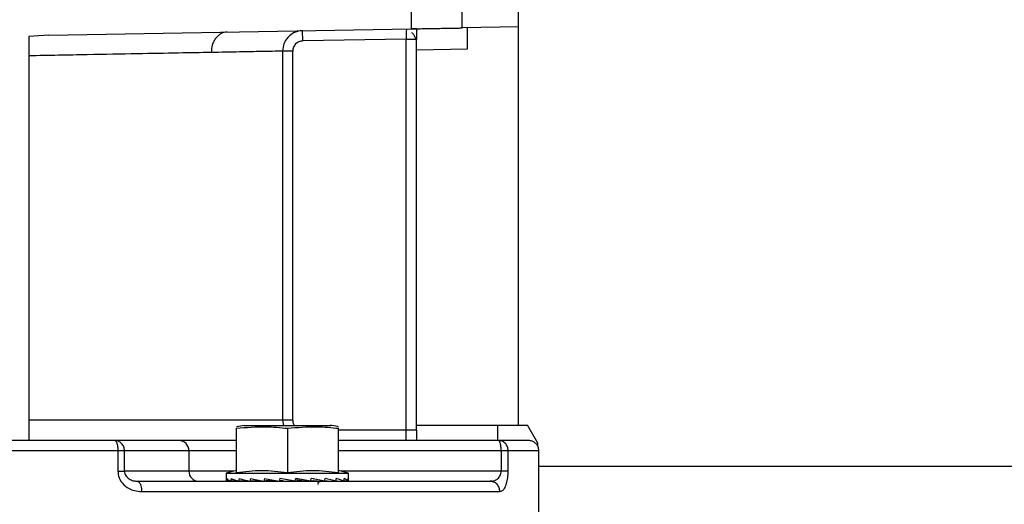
# Model space of a CAD drawing. Header units: inches. Extents: x 170 to 312, y 215 to 248.
# Tile 298 of 387: x 250.551 to 250.789, y 243.736 to 243.853. Entities that reach past the tile are written whole.
import ezdxf

# ---------------------------------------------------------------- set-up
doc = ezdxf.new("R2010")
doc.units = ezdxf.units.IN
doc.header["$LTSCALE"] = 0.25
doc.header["$MEASUREMENT"] = 0
doc.layers.add('ANNOTATIONS', color=1, linetype='Continuous')
doc.layers.add('STANDARD MOTOR LH', color=7, linetype='Continuous')
doc.styles.add('ARIAL', font='arial.ttf', dxfattribs={"height": 0.09375})
doc.dimstyles.new('STANDARD$0', dxfattribs={"dimtxt": 0.09375, "dimasz": 0.09375, "dimexe": 0.03125, "dimexo": 0.046875, "dimgap": 0.09, "dimtad": 0, "dimtih": 1, "dimtoh": 1, "dimdec": 4, "dimzin": 0, "dimdsep": 46, "dimtxsty": 'ARIAL', "dimcen": 0.09, "dimadec": 0, "dimazin": 0, "dimtfac": 1, "dimtdec": 4, "dimtofl": 0, "dimtmove": 0, "dimatfit": 1, "dimfxl": 1, "dimtolj": 1, "dimtzin": 0, "dimarcsym": 0})

# ---------------------------------------------------------------- blocks, each defined once
blk = doc.blocks.new('*D187')
at = {"layer": 'ANNOTATIONS', "color": 0, "lineweight": -2, "transparency": 16777216}
for p, q in [((250.4732333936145, 244.139293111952), (250.4732333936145, 244.8907997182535)), ((251.259529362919, 243.2925159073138), (251.259529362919, 244.8907997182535)), ((250.5669833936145, 244.8595497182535), (250.5764345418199, 244.8595497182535)), ((251.165779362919, 244.8595497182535), (251.1466545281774, 244.8595497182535))]:
    blk.add_line(p, q, dxfattribs=at)
at = {"layer": 'ANNOTATIONS', "color": 0, "transparency": 16777216}
for points in [[(250.5669833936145, 244.8751747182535), (250.5669833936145, 244.8439247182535), (250.4732333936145, 244.8595497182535)], [(251.165779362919, 244.8751747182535), (251.165779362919, 244.8439247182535), (251.259529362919, 244.8595497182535)]]:
    blk.add_solid(points, dxfattribs=at)
at = {"layer": 'defpoints', "color": 0, "transparency": 16777216}
for p in [(250.4732333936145, 244.8595497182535), (250.4732333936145, 244.092418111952), (251.259529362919, 243.2456409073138)]:
    blk.add_point(p, dxfattribs=at)
at = {"layer": 'ANNOTATIONS', "color": 0, "transparency": 16777216, "insert": (250.8615445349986, 244.8595497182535), "char_height": 0.09375, "attachment_point": 5, "style": 'ARIAL'}
blk.add_mtext('\\A1;17 3/8"', dxfattribs=at)
blk = doc.blocks.new('*D188')
at = {"layer": 'ANNOTATIONS', "color": 0, "lineweight": -2, "transparency": 16777216}
for p, q in [((250.3584835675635, 244.6822504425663), (250.3584835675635, 245.2424847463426)), ((251.259529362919, 243.2925159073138), (251.259529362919, 245.2424847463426)), ((250.4522335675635, 245.2112347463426), (250.66676387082, 245.2112347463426)), ((251.165779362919, 245.2112347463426), (251.0289560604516, 245.2112347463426))]:
    blk.add_line(p, q, dxfattribs=at)
at = {"layer": 'ANNOTATIONS', "color": 0, "transparency": 16777216}
for points in [[(250.4522335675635, 245.2268597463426), (250.4522335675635, 245.1956097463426), (250.3584835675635, 245.2112347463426)], [(251.165779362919, 245.2268597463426), (251.165779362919, 245.1956097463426), (251.259529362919, 245.2112347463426)]]:
    blk.add_solid(points, dxfattribs=at)
at = {"layer": 'defpoints', "color": 0, "transparency": 16777216}
for p in [(250.3584835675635, 245.2112347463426), (250.3584835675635, 244.6353754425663), (251.259529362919, 243.2456409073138)]:
    blk.add_point(p, dxfattribs=at)
at = {"layer": 'ANNOTATIONS', "color": 0, "transparency": 16777216, "insert": (250.8478599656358, 245.2112347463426), "char_height": 0.09375, "attachment_point": 5, "style": 'ARIAL'}
blk.add_mtext('\\A1;20"', dxfattribs=at)

msp = doc.modelspace()

# ---------------------------------------------------------------- linework, layer by layer
at = {"layer": 'STANDARD MOTOR LH'}
for p, q in [((250.6714996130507, 243.7554834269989), (250.6714996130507, 244.2672944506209)), ((250.6579661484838, 243.8512422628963), (250.6579661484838, 243.8575995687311)), ((250.6456629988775, 243.8558819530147), (250.6456629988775, 243.8510275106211)), ((250.5582247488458, 243.8495012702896), (250.6456629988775, 243.8510275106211)), ((250.6194836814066, 243.8481095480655), (250.6194407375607, 243.8505697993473)), ((250.6714996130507, 243.8514784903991), (250.6579661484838, 243.8512422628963)), ((250.5582247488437, 243.8495012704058), (250.5533893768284, 243.8491976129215)), ((250.5533893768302, 243.8491976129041), (250.5533893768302, 243.7520187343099)), ((250.6444326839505, 243.8485450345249), (250.6194836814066, 243.8481095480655)), ((250.6444326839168, 243.751792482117), (250.6444326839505, 243.8485450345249)), ((250.6444326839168, 243.8485450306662), (250.6468933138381, 243.8485450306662)), ((250.6468933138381, 243.7542531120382), (250.6468933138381, 243.8485450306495)), ((250.6146055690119, 243.8456489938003), (250.6146055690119, 243.7567137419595)), ((250.6170576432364, 243.8456489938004), (250.6146055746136, 243.8456489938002)), ((250.6170576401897, 243.7567137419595), (250.6170576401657, 243.8456489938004)), ((250.6468933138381, 243.845998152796), (250.6591964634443, 243.8462129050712)), ((250.6170576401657, 243.7567137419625), (250.5533893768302, 243.7567137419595)), ((250.6054669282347, 243.75544558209), (250.6034761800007, 243.7551101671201)), ((250.6053209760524, 243.7554233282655), (250.6262363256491, 243.7554233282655)), ((250.61460557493, 243.7567137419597), (250.6148543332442, 243.7554233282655)), ((250.6468933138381, 243.7554834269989), (250.6737141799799, 243.7554834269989)), ((250.6665783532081, 243.751792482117), (250.6665783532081, 243.7554834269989)), ((250.6761956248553, 243.7511854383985), (250.6737141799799, 243.7554834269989)), ((250.6034754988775, 243.7440678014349), (250.6034754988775, 243.7547410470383)), ((250.6157786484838, 243.7547410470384), (250.6157786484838, 243.7440678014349)), ((250.6280817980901, 243.7440678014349), (250.6280817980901, 243.7547410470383)), ((250.6468933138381, 243.7542531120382), (250.6280817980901, 243.7542531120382)), ((250.5896340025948, 243.751792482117), (250.5741119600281, 243.751792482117)), ((250.6667022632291, 243.751792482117), (250.6280817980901, 243.751792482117)), ((250.6761541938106, 243.7503948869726), (250.6761956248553, 243.7511854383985)), ((250.5748802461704, 243.7493318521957), (250.5173263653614, 243.7493318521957)), ((250.5748802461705, 243.7493318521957), (250.5748802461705, 243.7444105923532)), ((250.5764887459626, 243.7444105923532), (250.5764887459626, 243.7493318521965)), ((250.6034754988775, 243.7493318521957), (250.5764887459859, 243.7493318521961)), ((250.5920107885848, 243.7493318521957), (250.5920107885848, 243.7444105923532)), ((250.6673391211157, 243.7493318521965), (250.6280817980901, 243.7493318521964)), ((250.6673391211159, 243.7493318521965), (250.6673391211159, 243.7444106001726)), ((250.6690398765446, 243.7444105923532), (250.6690398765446, 243.7493318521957)), ((250.6764208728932, 243.7493318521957), (250.6690398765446, 243.7493318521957)), ((250.6764208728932, 243.7333377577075), (250.6764208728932, 243.7493318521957)), ((250.6764208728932, 243.7456409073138), (250.876341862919, 243.7456409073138)), ((250.6028515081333, 243.7444105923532), (250.5764887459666, 243.7444105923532)), ((250.6034754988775, 243.7445777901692), (250.6010148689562, 243.7439184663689)), ((250.6010148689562, 243.7439184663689), (250.6010148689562, 243.7422960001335)), ((250.6010148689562, 243.7439184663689), (250.6305424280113, 243.7439184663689)), ((250.6305424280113, 243.7439184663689), (250.62808179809, 243.7445777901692)), ((250.6690398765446, 243.7444105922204), (250.6287057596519, 243.7444106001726)), ((250.6305424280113, 243.7422960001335), (250.6305424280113, 243.7439184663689)), ((250.5800862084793, 243.7417786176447), (250.5791798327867, 243.7419856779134)), ((250.6020370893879, 243.7420046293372), (250.6011362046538, 243.7419639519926)), ((250.6020403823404, 243.7420030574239), (250.6011462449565, 243.7419639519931)), ((250.6037626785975, 243.7420462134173), (250.6021240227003, 243.741963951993)), ((250.6021534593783, 243.7419639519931), (250.6037892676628, 243.7420382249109)), ((250.6061798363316, 243.7420947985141), (250.6040423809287, 243.741963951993)), ((250.604089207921, 243.741963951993), (250.6062676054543, 243.7420746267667)), ((250.6090663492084, 243.7421620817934), (250.6067605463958, 243.741963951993)), ((250.6068215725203, 243.741963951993), (250.6077816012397, 243.7420239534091)), ((250.6118771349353, 243.7422541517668), (250.6100932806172, 243.741963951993)), ((250.6118895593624, 243.7423083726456), (250.6118771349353, 243.7422541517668)), ((250.6118771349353, 243.7422541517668), (250.6126919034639, 243.7421109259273)), ((250.6139677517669, 243.7426143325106), (250.6138134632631, 243.741963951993)), ((250.6138823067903, 243.7422541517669), (250.6147258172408, 243.7421109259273)), ((250.6176675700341, 243.741963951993), (250.6139677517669, 243.7426143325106)), ((250.6188653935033, 243.7421109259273), (250.6177505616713, 243.7423138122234)), ((250.6181348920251, 243.7422541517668), (250.6213929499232, 243.7419639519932)), ((250.6181348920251, 243.7422541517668), (250.6188653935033, 243.7421109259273)), ((250.6214385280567, 243.7421700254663), (250.6247357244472, 243.741963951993)), ((250.6221778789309, 243.7421109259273), (250.6221086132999, 243.742128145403)), ((250.6221313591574, 243.7421267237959), (250.6221778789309, 243.7421109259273)), ((250.6247967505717, 243.741963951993), (250.6247367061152, 243.7419691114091)), ((250.6247618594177, 243.7421014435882), (250.6274680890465, 243.7419639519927)), ((250.6275149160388, 243.741963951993), (250.6274685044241, 243.7419667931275)), ((250.6274808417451, 243.742051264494), (250.6294038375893, 243.7419639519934)), ((250.6294332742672, 243.741963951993), (250.6294039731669, 243.7419654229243)), ((250.6304110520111, 243.7419639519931), (250.6294078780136, 243.7420078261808)), ((250.6304210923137, 243.7419639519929), (250.6304110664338, 243.7419644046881)), ((250.6647247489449, 243.7419499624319), (250.6651906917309, 243.7420248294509)), ((250.6651087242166, 243.7420116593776), (250.6647247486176, 243.7419499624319)), ((250.6655728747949, 243.7417771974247), (250.6647247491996, 243.7419499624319)), ((250.5806003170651, 243.7394893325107), (250.6670288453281, 243.7394893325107))]:
    msp.add_line(p, q, dxfattribs=at)
at = {"layer": 'STANDARD MOTOR LH', "flags": 128}
msp.add_lwpolyline([(250.6655592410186, 243.7417829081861), (250.6651742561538, 243.741902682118), (250.6647247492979, 243.7419499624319)], dxfattribs=at)
at = {"layer": 'STANDARD MOTOR LH'}
for centre, radius, start, end in [((250.5895913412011, 243.7493730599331), 0.002419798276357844, 359.0242395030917, 88.9898147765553), ((250.5944302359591, 243.7443693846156), 0.00241979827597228, 179.0242394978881, 268.9898150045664), ((250.5781998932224, 243.7400287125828), 0.002460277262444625, 347.3358668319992, 51.34377341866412)]:
    msp.add_arc(centre, radius, start, end, dxfattribs=at)
for centre, major_axis, ratio, start_param, end_param in [((250.6157786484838, 243.7422960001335), (0.01476377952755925, 0), 0.175787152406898, 3.141592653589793, 3.269887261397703), ((250.6157786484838, 243.7502479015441), (0.004031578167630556, 0.06222774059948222), 0.2282368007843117, 1.708549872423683, 1.719086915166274), ((250.6157786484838, 243.7422960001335), (0.01476331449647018, -0.0006915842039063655), 0.1694362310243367, 3.288361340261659, 3.539623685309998), ((250.6157786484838, 243.7502479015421), (0.007699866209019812, 0.06221501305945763), 0.2024732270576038, 1.71881735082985, 1.729354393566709), ((250.6157786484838, 243.7422960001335), (0.01476241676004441, -0.001328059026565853), 0.1510418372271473, 3.555810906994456, 3.807073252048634), ((250.6157786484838, 243.7502479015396), (0.01072885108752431, 0.06220995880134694), 0.1630291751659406, 1.721872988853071, 1.732410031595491), ((250.6157786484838, 243.7422960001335), (0.0147620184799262, -0.001863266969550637), 0.1223802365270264, 3.819468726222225, 4.070731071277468), ((250.6157786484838, 243.75024790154), (0.01295703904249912, 0.06221708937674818), 0.1137473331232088, 1.717448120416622, 1.727985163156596), ((250.6157786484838, 243.7422960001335), (0.01476249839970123, -0.002264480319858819), 0.08588791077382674, 4.078996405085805, 4.330258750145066), ((250.6157786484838, 243.7502479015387), (0.01431068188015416, 0.06222894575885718), 0.05832561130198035, 1.707176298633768, 1.717713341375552), ((250.6157786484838, 243.7422960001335), (0.01476336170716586, -0.002511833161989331), 0.04421959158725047, 4.335145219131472, 4.586407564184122), ((250.6157786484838, 243.7502479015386), (0.01431068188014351, 0.06222894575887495), 0.05832561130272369, 4.592296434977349, 4.602833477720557), ((250.6157786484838, 243.7422960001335), (0.01476336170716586, -0.002511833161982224), 0.04421959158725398, 1.188225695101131, 1.439488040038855), ((250.6157786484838, 243.7502479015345), (0.0129570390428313, 0.06221708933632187), 0.1137473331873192, 4.602568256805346, 4.613105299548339), ((250.6157786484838, 243.7422960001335), (0.01476249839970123, -0.002264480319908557), 0.08588791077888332, 0.9320768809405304, 1.183339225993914), ((250.6157786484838, 243.7502479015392), (0.01072885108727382, 0.06220995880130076), 0.1630291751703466, 4.606993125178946, 4.617530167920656), ((250.6157786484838, 243.7422960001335), (0.01476201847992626, 0.001863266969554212), 0.1223802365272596, 5.354046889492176, 5.404737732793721), ((250.6157786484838, 243.7422960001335), (0.01476201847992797, -0.001863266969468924), 0.1223802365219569, 0.6725492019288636, 0.9238115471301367), ((250.6157786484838, 243.7502479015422), (0.007699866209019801, 0.06221501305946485), 0.2024732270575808, 4.603937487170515, 4.614474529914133), ((250.6157786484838, 243.7422960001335), (0.01476241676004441, 0.001328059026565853), 0.1510418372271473, 5.617704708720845, 5.649603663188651), ((250.6157786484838, 243.7422960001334), (0.01476241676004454, -0.001328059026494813), 0.151041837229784, 0.4088913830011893, 0.660153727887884), ((250.6157786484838, 243.7502479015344), (0.004031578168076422, 0.06222774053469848), 0.2282368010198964, 4.593670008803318, 4.604207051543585), ((250.6157786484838, 243.7422960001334), (0.01476331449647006, -0.0006915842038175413), 0.1694362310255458, 0.1414418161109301, 0.3927041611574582), ((250.6157786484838, 243.7502479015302), (0, 0.06223454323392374), 0.2372280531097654, 4.578884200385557, 4.589421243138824), ((250.6157786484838, 243.7422960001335), (0.01476377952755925, 0), 0.1757871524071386, 6.154890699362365, 6.40615304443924)]:
    msp.add_ellipse(centre, major_axis=major_axis, ratio=ratio, start_param=start_param, end_param=end_param, dxfattribs=at)
for points, knots in [([(250.6012434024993, 243.8502521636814), (250.600755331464, 243.8501789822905), (250.6000048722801, 243.8500664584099), (250.5991088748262, 243.8494472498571), (250.5984947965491, 243.8488120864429), (250.5980022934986, 243.8480276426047), (250.5975286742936, 243.8468898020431), (250.5974554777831, 243.8459456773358), (250.5974078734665, 243.8453316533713)], [0, 0, 0, 0, 0.2396480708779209, 0.3684834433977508, 0.5000000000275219, 0.6315165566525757, 0.7603519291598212, 1, 1, 1, 1]), ([(250.6194407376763, 243.8505697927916), (250.6190400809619, 243.8505344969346), (250.6182934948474, 243.8504687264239), (250.6171005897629, 243.8499943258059), (250.6161105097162, 243.8492736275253), (250.6153735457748, 243.8483448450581), (250.6147707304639, 243.8472105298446), (250.6146709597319, 243.8462672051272), (250.6146055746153, 243.8456489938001)], [0, 0, 0, 0, 0.157598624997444, 0.2936702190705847, 0.500448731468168, 0.6313186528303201, 0.7583833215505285, 1, 1, 1, 1]), ([(250.6444722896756, 243.8508214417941), (250.6444722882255, 243.8508213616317), (250.64447170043, 243.8507888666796), (250.6444681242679, 243.8505809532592), (250.6444618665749, 243.8502116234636), (250.6444523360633, 243.8496966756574), (250.6444422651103, 243.8491038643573), (250.6444360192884, 243.8487395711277), (250.6444326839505, 243.8485450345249)], [0, 0, 0, 0, 0.0004279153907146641, 0.1734616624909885, 0.3514517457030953, 0.624066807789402, 0.7992475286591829, 1, 1, 1, 1]), ([(250.6456629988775, 243.8510275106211), (250.6457472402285, 243.8510290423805), (250.6458755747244, 243.851031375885), (250.6466475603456, 243.8510447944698), (250.647593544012, 243.8510610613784), (250.64886311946, 243.8510839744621), (250.6503810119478, 243.8511101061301), (250.6518145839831, 243.8511348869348), (250.6532481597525, 243.8511596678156), (250.6547660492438, 243.8511857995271), (250.6560356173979, 243.851208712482), (250.6569815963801, 243.8512249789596), (250.6577535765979, 243.8512383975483), (250.6578819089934, 243.8512407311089), (250.6579661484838, 243.8512422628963)], [0, 0, 0, 0, 0.1212599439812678, 0.1847291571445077, 0.2499063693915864, 0.3548440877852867, 0.4224470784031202, 0.4999999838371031, 0.5775544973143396, 0.645158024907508, 0.7500936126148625, 0.8152718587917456, 0.8787414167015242, 1, 1, 1, 1]), ([(250.646893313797, 243.8510489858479), (250.6468630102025, 243.8510484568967), (250.6467998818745, 243.8510473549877), (250.6463997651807, 243.8510403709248), (250.6459093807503, 243.8510318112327), (250.6456629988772, 243.8510275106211)], [0, 0, 0, 0, 0.3147668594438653, 0.655721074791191, 1, 1, 1, 1]), ([(250.6467215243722, 243.848545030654), (250.6466191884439, 243.8488999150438), (250.646430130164, 243.8495555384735), (250.6460152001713, 243.8499319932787), (250.6458248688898, 243.8501046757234)], [0, 0, 0, 0, 0.5412930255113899, 1, 1, 1, 1]), ([(250.6468933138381, 243.8510489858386), (250.6468933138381, 243.8506546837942), (250.6468933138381, 243.8498660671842), (250.6468933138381, 243.8489853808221), (250.6468933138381, 243.8485450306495)], [0, 0, 0, 0, 0.4999920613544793, 1, 1, 1, 1]), ([(250.6591964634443, 243.8462129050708), (250.6591963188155, 243.8466187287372), (250.659196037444, 243.8474082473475), (250.6591947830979, 243.8484997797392), (250.6591939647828, 243.8494210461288), (250.6591936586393, 243.8503526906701), (250.6591951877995, 243.8511102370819), (250.6591960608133, 243.8512152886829), (250.6591964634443, 243.8512637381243)], [0, 0, 0, 0, 0.1547856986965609, 0.3011312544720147, 0.4390303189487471, 0.5684769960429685, 0.8009830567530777, 1, 1, 1, 1]), ([(250.6194836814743, 243.8481095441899), (250.6191647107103, 243.8480678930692), (250.6185269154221, 243.8479846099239), (250.6177265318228, 243.847414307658), (250.6171667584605, 243.846606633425), (250.6170940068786, 243.8459681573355), (250.6170576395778, 243.8456489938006)], [0, 0, 0, 0, 0.2501976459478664, 0.5002805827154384, 0.750198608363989, 1, 1, 1, 1]), ([(250.5974078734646, 243.8453316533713), (250.5948513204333, 243.8452841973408), (250.5895174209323, 243.8451851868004), (250.5794324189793, 243.8449978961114), (250.567392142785, 243.8447768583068), (250.5581660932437, 243.8446072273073), (250.5533893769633, 243.8445194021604)], [0, 0, 0, 0, 0.221335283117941, 0.46178590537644, 0.7213437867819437, 1, 1, 1, 1]), ([(250.6146055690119, 243.8456489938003), (250.6141214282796, 243.8456399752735), (250.6131441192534, 243.8456217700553), (250.6095610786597, 243.845555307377), (250.6045078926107, 243.8454623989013), (250.5997885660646, 243.8453754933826), (250.5974078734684, 243.8453316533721)], [0, 0, 0, 0, 0.2431967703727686, 0.4909283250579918, 0.7431957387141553, 1, 1, 1, 1]), ([(250.6034754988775, 243.7547410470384), (250.6058491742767, 243.7549456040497), (250.6099527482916, 243.7552992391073), (250.6140509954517, 243.7549065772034), (250.6157786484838, 243.7547410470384)], [0, 0, 0, 0, 0.578440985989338, 1, 1, 1, 1]), ([(250.6157786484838, 243.7547410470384), (250.618152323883, 243.7549456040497), (250.6222558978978, 243.7552992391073), (250.626354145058, 243.7549065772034), (250.6280817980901, 243.7547410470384)], [0, 0, 0, 0, 0.5784409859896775, 1, 1, 1, 1]), ([(250.6170576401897, 243.7567137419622), (250.6170800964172, 243.7563828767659), (250.617112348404, 243.7559076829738), (250.6173939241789, 243.7555361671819), (250.6174794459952, 243.7554233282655)], [0, 0, 0, 0, 0.6962742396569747, 1, 1, 1, 1]), ([(250.6280811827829, 243.7551110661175), (250.6280117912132, 243.7551247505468), (250.6273515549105, 243.7552549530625), (250.6266859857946, 243.7553555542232), (250.6260903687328, 243.75544558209)], [0, 0, 0, 0, 0.1051011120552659, 1, 1, 1, 1]), ([(250.5741119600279, 243.751792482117), (250.5691976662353, 243.751792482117), (250.5593660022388, 243.751792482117), (250.5441454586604, 243.751792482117), (250.5301205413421, 243.751792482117), (250.5212429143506, 243.751792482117), (250.5174747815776, 243.751792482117)], [0, 0, 0, 0, 0.2675275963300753, 0.5352226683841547, 0.8027240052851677, 1, 1, 1, 1]), ([(250.5741119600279, 243.751792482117), (250.5742086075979, 243.751759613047), (250.5743572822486, 243.7517090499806), (250.5745361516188, 243.7514022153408), (250.5746592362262, 243.7510846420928), (250.5747583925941, 243.7506904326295), (250.5748541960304, 243.7501175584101), (250.5748699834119, 243.7496413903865), (250.5748802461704, 243.7493318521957)], [0, 0, 0, 0, 0.2394568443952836, 0.3683606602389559, 0.5000000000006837, 0.6316393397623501, 0.7605431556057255, 1, 1, 1, 1]), ([(250.6034754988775, 243.751792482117), (250.6030615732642, 243.751792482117), (250.6004513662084, 243.751792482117), (250.5964841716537, 243.751792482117), (250.5919774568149, 243.751792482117), (250.5904151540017, 243.751792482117), (250.589634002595, 243.751792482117)], [0, 0, 0, 0, 0.05910884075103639, 0.3727392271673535, 0.6863696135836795, 1, 1, 1, 1]), ([(250.6690398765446, 243.7493318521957), (250.6690086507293, 243.7496413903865), (250.6689606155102, 243.7501175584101), (250.6686691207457, 243.7506904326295), (250.6683674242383, 243.7510846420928), (250.6679929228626, 243.7514022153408), (250.6674486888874, 243.7517090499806), (250.6669963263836, 243.751759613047), (250.6667022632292, 243.751792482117)], [0, 0, 0, 0, 0.2394568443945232, 0.3683606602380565, 0.4999999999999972, 0.6316393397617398, 0.7605431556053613, 1, 1, 1, 1]), ([(250.6739602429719, 243.751792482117), (250.6737980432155, 243.751792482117), (250.673473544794, 243.751792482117), (250.6710359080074, 243.751792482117), (250.6681465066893, 243.751792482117), (250.6667022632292, 243.751792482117)], [0, 0, 0, 0, 0.3332681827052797, 0.6667395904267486, 1, 1, 1, 1]), ([(250.6764164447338, 243.7491842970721), (250.6764111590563, 243.7494175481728), (250.67640012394, 243.7499045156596), (250.6761077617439, 243.7506111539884), (250.6755800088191, 243.7512474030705), (250.6748303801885, 243.7517048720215), (250.6742425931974, 243.7517640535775), (250.673960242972, 243.751792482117)], [0, 0, 0, 0, 0.1741107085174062, 0.3634977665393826, 0.5604963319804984, 0.7888793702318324, 1, 1, 1, 1]), ([(250.5748802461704, 243.7444105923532), (250.5749430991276, 243.7438625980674), (250.5750666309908, 243.7427855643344), (250.5760429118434, 243.7412754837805), (250.5773827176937, 243.7402428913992), (250.578993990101, 243.7396050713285), (250.5800313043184, 243.7395303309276), (250.5806003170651, 243.7394893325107)], [0, 0, 0, 0, 0.1895627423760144, 0.3725686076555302, 0.6161257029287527, 0.7894279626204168, 1, 1, 1, 1]), ([(250.5764887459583, 243.7444105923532), (250.5765047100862, 243.7442280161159), (250.5765380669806, 243.7438465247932), (250.5767844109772, 243.7433402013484), (250.5771375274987, 243.742899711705), (250.5777360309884, 243.7424196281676), (250.5786252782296, 243.7420298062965), (250.5793607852, 243.7419769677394), (250.5797366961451, 243.7419499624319)], [0, 0, 0, 0, 0.1031165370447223, 0.215461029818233, 0.3278087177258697, 0.4579967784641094, 0.7229870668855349, 1, 1, 1, 1]), ([(250.6034754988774, 243.7440678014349), (250.6055062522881, 243.7443211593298), (250.6096069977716, 243.7448327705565), (250.6137083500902, 243.7443244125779), (250.6157786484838, 243.7440678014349)], [0, 0, 0, 0, 0.4952156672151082, 1, 1, 1, 1]), ([(250.6157786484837, 243.7440678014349), (250.6178094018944, 243.7443211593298), (250.6219101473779, 243.7448327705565), (250.6260114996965, 243.7443244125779), (250.6280817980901, 243.7440678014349)], [0, 0, 0, 0, 0.4952156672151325, 0.9999999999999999, 0.9999999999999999, 0.9999999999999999, 0.9999999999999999]), ([(250.6651906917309, 243.7420248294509), (250.665346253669, 243.7420417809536), (250.6658002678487, 243.7420912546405), (250.6663633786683, 243.7424226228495), (250.6668350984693, 243.7428992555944), (250.6671109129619, 243.7433403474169), (250.6673008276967, 243.7438465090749), (250.6673267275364, 243.7442280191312), (250.6673391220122, 243.7444105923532)], [0, 0, 0, 0, 0.1603982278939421, 0.4681290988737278, 0.6193385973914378, 0.7497839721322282, 0.8802580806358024, 1, 1, 1, 1]), ([(250.6670288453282, 243.7394893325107), (250.6672398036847, 243.739530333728), (250.6676243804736, 243.7396050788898), (250.6681954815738, 243.7402429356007), (250.6686544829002, 243.7412755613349), (250.6689788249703, 243.742785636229), (250.6690192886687, 243.7438626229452), (250.6690398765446, 243.7444105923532)], [0, 0, 0, 0, 0.2105791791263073, 0.3838855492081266, 0.6274475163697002, 0.810445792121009, 0.9999999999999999, 0.9999999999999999, 0.9999999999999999, 0.9999999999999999]), ([(250.6231781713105, 243.7411885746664), (250.6231701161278, 243.7412343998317), (250.6231531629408, 243.7413308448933), (250.6231722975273, 243.741484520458), (250.6232316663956, 243.7416384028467), (250.6233350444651, 243.741775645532), (250.623472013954, 243.74187817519), (250.623623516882, 243.7419394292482), (250.6237271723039, 243.7419466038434), (250.6237756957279, 243.7419499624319)], [0, 0, 0, 0, 0.1251363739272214, 0.2633658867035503, 0.4119455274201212, 0.5662981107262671, 0.7206506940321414, 0.8692303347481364, 1, 1, 1, 1]), ([(250.6670288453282, 243.7394893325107), (250.6669980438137, 243.7397987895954), (250.6669506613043, 243.7402748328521), (250.666663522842, 243.7408483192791), (250.6663655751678, 243.7412405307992), (250.6659986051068, 243.741565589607), (250.6657137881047, 243.7417071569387), (250.6655728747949, 243.7417771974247)], [0, 0, 0, 0, 0.314849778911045, 0.4843389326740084, 0.657424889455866, 0.8305108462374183, 0.9999999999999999, 0.9999999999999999, 0.9999999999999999, 0.9999999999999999])]:
    msp.add_open_spline(points, degree=3, knots=knots, dxfattribs=at)
for points in [[(250.6468933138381, 243.7542531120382), (250.6468933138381, 243.7538213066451), (250.6468933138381, 243.7529576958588), (250.6468933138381, 243.7521808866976), (250.6468933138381, 243.751792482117)], [(250.5764887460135, 243.7493318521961), (250.5764530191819, 243.7496542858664), (250.5763815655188, 243.7502991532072), (250.5758319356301, 243.751112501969), (250.5750463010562, 243.7516815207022), (250.5744234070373, 243.7517554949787), (250.5741119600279, 243.751792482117)], [(250.6673391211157, 243.7493318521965), (250.6673295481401, 243.7496542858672), (250.6673104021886, 243.7502991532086), (250.6671631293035, 243.7511125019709), (250.6669526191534, 243.7516815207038), (250.6667857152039, 243.7517554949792), (250.6667022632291, 243.751792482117)], [(250.5764887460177, 243.7493318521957), (250.5764220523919, 243.7493318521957), (250.5762886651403, 243.7493318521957), (250.5759157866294, 243.7493318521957), (250.5754463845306, 243.7493318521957), (250.5750689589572, 243.7493318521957), (250.5748802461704, 243.7493318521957)], [(250.6690398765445, 243.7493318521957), (250.6689625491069, 243.7493318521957), (250.6688078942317, 243.7493318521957), (250.6684082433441, 243.7493318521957), (250.6679173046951, 243.7493318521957), (250.6675318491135, 243.7493318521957), (250.6673391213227, 243.7493318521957)], [(250.5748802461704, 243.7444105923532), (250.5750689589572, 243.7444105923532), (250.5754463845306, 243.7444105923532), (250.5759157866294, 243.7444105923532), (250.5762886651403, 243.7444105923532), (250.5764220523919, 243.7444105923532), (250.5764887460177, 243.7444105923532)], [(250.5797366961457, 243.7419499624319), (250.5845156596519, 243.7419499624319), (250.5940735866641, 243.7419499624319), (250.6075124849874, 243.7419499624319), (250.6200981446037, 243.7419499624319), (250.631631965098, 243.7419499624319), (250.6420070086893, 243.7419499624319), (250.6510637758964, 243.7419499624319), (250.6588410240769, 243.7419499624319), (250.6627635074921, 243.7419499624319), (250.6647247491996, 243.7419499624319)], [(250.6569052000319, 243.7419499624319), (250.6582884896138, 243.7419499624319), (250.6610550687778, 243.7419499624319), (250.661456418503, 243.7419499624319), (250.6616570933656, 243.7419499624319)]]:
    msp.add_open_spline(points, degree=3, dxfattribs=at)

# ---------------------------------------------------------------- dimensions: what is measured, and where the dimension line sits
at = {"layer": 'ANNOTATIONS'}
for base, p2, text, picture, middle in [((250.3584835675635, 245.2112347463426), (250.3584835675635, 244.6353754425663), '20"', '*D188', (250.8478599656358, 245.2112347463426)), ((250.4732333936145, 244.8595497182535), (250.4732333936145, 244.092418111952), '17 3/8"', '*D187', (250.8615445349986, 244.8595497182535))]:
    dim = msp.add_linear_dim(base=base, p1=(251.259529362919, 243.2456409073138), p2=p2, text=text, dimstyle='STANDARD$0', dxfattribs=at)
    dim.commit()
    dim.dimension.update_dxf_attribs({"geometry": picture, "text_midpoint": middle, "dimtype": 160})

doc.saveas('drawing.dxf')
